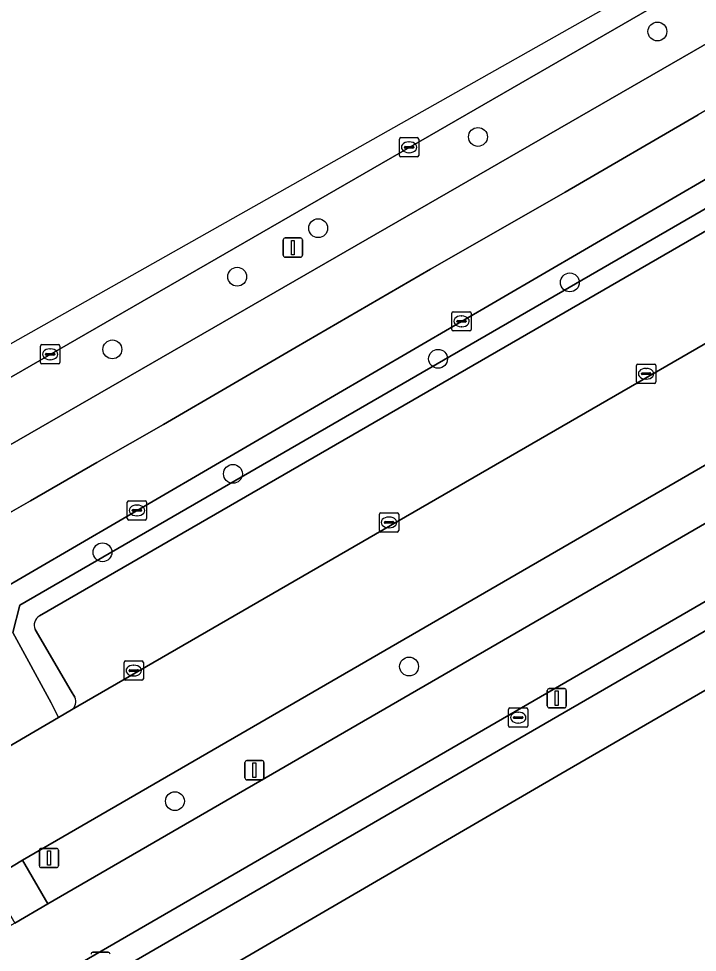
# Model space of a CAD drawing. Extents: x 159039 to 160102, y 381214 to 382524.
# Drawn here: x 159527.39 to 159562.59, y 382382.96 to 382431.4 of the extents above; entities that cross this region are included whole.
import ezdxf

# ---------------------------------------------------------------- set-up
doc = ezdxf.new("R2010")
doc.units = 0
for name, color, linetype in [('IMGEO_Berm_groen', 7, 'Continuous'), ('IMGEO_Boom', 7, 'Continuous'), ('IMGEO_Brandkraan', 7, 'Continuous'), ('IMGEO_Erf', 7, 'Continuous'), ('IMGEO_Fietspad_gesloten', 7, 'Continuous'), ('IMGEO_Groenvoorziening', 7, 'Continuous'), ('IMGEO_Haag', 7, 'Continuous'), ('IMGEO_Kolk', 7, 'Continuous'), ('IMGEO_Lichtmast', 7, 'Continuous'), ('IMGEO_Pand', 7, 'Continuous'), ('IMGEO_Parkeervlak_open', 7, 'Continuous'), ('IMGEO_Rijbaan_lokaal_open', 7, 'Continuous'), ('IMGEO_Rijbaan_regionaal_gesloten', 7, 'Continuous'), ('IMGEO_Verkeersbordpaal', 7, 'Continuous'), ('IMGEO_Voetpad_open', 7, 'Continuous')]:
    doc.layers.add(name, color=color, linetype=linetype)

msp = doc.modelspace()

# ---------------------------------------------------------------- linework, layer by layer
at = {"layer": 'IMGEO_Berm_groen'}
for points in [[(159518.417, 382404.366), (159563.407, 382430.305), (159565.301, 382431.618), (159578.6, 382441.564)], [(159584.047, 382435.076), (159574.305, 382429.649), (159521.588, 382398.925), (159521.22, 382398.711), (159521.924, 382397.5), (159524.565, 382399.047), (159525.753, 382397.059), (159523.067, 382395.529), (159524.807, 382392.423), (159529.465, 382395.139), (159529.08, 382395.892), (159527.096, 382399.554), (159527.455, 382400.976), (159571.074, 382426.205), (159586.915, 382435.406)], [(159562.586, 382433.348), (159516.957, 382407.019)]]:
    msp.add_lwpolyline(points, dxfattribs=at)
msp.add_lwpolyline([(159579.897, 382414.995), (159577.158, 382416.423), (159527.6, 382387.734), (159528.902, 382385.475)], close=True, dxfattribs=at)
at = {"layer": 'IMGEO_Boom'}
for centre in [(159560.517, 382430.73), (159551.212, 382425.261), (159542.927, 382420.525), (159538.727, 382418.008), (159555.976, 382417.713), (159532.251, 382414.238), (159549.142, 382413.749), (159538.505, 382407.778), (159531.74, 382403.71), (159547.639, 382397.783), (159535.496, 382390.799)]:
    msp.add_circle(centre, 0.489, dxfattribs=at)
at = {"layer": 'IMGEO_Brandkraan'}
for p, q in [((159552.797, 382394.707), (159552.797, 382395.559)), ((159552.872, 382395.633), (159553.724, 382395.633)), ((159553.285, 382395.413), (159553.31, 382395.413)), ((159553.798, 382395.559), (159553.798, 382394.707)), ((159553.056, 382395.127), (159553.056, 382395.139)), ((159553.494, 382395.09), (159553.096, 382395.09)), ((159553.099, 382395.176), (159553.497, 382395.176)), ((159553.308, 382394.853), (159553.283, 382394.853)), ((159553.54, 382395.139), (159553.54, 382395.127)), ((159553.724, 382394.633), (159552.872, 382394.633))]:
    msp.add_line(p, q, dxfattribs=at)
for points in [[(159552.797, 382394.707), (159552.797, 382395.559)], [(159552.872, 382395.633), (159553.724, 382395.633)], [(159553.798, 382395.559), (159553.798, 382394.707)], [(159553.724, 382394.633), (159552.872, 382394.633)]]:
    msp.add_lwpolyline(points, dxfattribs=at)
for centre, radius, start, end in [((159552.874, 382395.557), 0.0765, 91.552, 178.448), ((159552.874, 382395.557), 0.0765, 91.552, 178.448), ((159553.722, 382395.557), 0.0765, 1.552, 88.448), ((159553.722, 382395.557), 0.0765, 1.552, 88.448), ((159553.096, 382395.136), 0.0403, 85.8775, 175.7526), ((159553.093, 382395.126), 0.0366, 178.938, 274.7102), ((159553.497, 382395.133), 0.043, 264.8664, 352.4533), ((159553.501, 382395.138), 0.0386, 1.7309, 96.639), ((159552.874, 382394.709), 0.0765, 181.552, 268.448), ((159552.874, 382394.709), 0.0765, 181.552, 268.448), ((159553.722, 382394.709), 0.0765, 271.552, 358.448), ((159553.722, 382394.709), 0.0765, 271.552, 358.448)]:
    msp.add_arc(centre, radius, start, end, dxfattribs=at)
for centre, major_axis, ratio, start_param, end_param in [((159553.284, 382395.133), (-0.387, 0.002), 0.722429, 4.712389, 7.853982), ((159553.309, 382395.133), (-0.39, 0.002), 0.717154, 1.570796, 4.712389)]:
    msp.add_ellipse(centre, major_axis=major_axis, ratio=ratio, start_param=start_param, end_param=end_param, dxfattribs=at)
at = {"layer": 'IMGEO_Erf'}
msp.add_lwpolyline([(159595.74, 382418.603), (159594.314, 382417.777), (159586.24, 382413.098), (159523.136, 382376.573), (159521.077, 382375.381), (159522.395, 382373.075), (159524.468, 382374.274), (159524.564, 382374.329), (159524.622, 382374.229), (159555.508, 382392.218), (159577.792, 382405.123), (159581.146, 382399.483), (159574.523, 382395.639), (159590.73, 382367.681), (159595.263, 382370.083), (159591.094, 382377.319), (159628.814, 382399.258)], dxfattribs=at)
at = {"layer": 'IMGEO_Fietspad_gesloten'}
for points in [[(159618.707, 382439.4), (159610.602, 382433.95), (159595.682, 382424.255), (159594.473, 382423.469), (159592.206, 382422.137), (159590.961, 382421.398), (159579.897, 382414.995), (159528.902, 382385.475), (159527.187, 382384.465), (159525.264, 382383.384)], [(159404.755, 382309.691), (159410.868, 382313.197), (159411.452, 382313.515), (159420.131, 382318.504), (159446.319, 382333.691), (159458.428, 382340.678), (159473.177, 382349.191), (159487.627, 382357.578), (159505.817, 382368.093), (159511.227, 382371.221), (159512.721, 382372.085), (159512.731, 382372.092), (159520.042, 382376.293), (159585.572, 382414.231), (159595.067, 382419.777), (159595.151, 382419.631), (159602.995, 382424.583), (159606.262, 382426.888), (159612.034, 382430.691)]]:
    msp.add_lwpolyline(points, dxfattribs=at)
at = {"layer": 'IMGEO_Groenvoorziening'}
for points in [[(159589.614, 382435.621), (159588.688, 382435.955), (159587.967, 382436.015), (159586.915, 382435.406), (159571.074, 382426.205), (159527.455, 382400.976), (159527.096, 382399.554), (159529.08, 382395.892), (159529.465, 382395.139), (159530.135, 382395.529)], [(159528.469, 382400.417), (159588.106, 382434.894)], [(159530.297, 382396.192), (159530.118, 382396.498), (159528.245, 382399.705)]]:
    msp.add_lwpolyline(points, dxfattribs=at)
for centre, radius, start, end in [((159528.779, 382399.928), 0.579, 122.4066, 202.6655), ((159529.835, 382395.954), 0.52, 305.2377, 27.3006)]:
    msp.add_arc(centre, radius, start, end, dxfattribs=at)
at = {"layer": 'IMGEO_Haag'}
for points in [[(159589.614, 382435.621), (159588.688, 382435.955), (159587.967, 382436.015), (159586.915, 382435.406), (159571.074, 382426.205), (159527.455, 382400.976), (159527.096, 382399.554), (159529.08, 382395.892), (159529.465, 382395.139), (159530.135, 382395.529)], [(159528.469, 382400.417), (159588.106, 382434.894)], [(159530.297, 382396.192), (159530.118, 382396.498), (159528.245, 382399.705)]]:
    msp.add_lwpolyline(points, dxfattribs=at)
for centre, radius, start, end in [((159528.779, 382399.928), 0.579, 122.4066, 202.6655), ((159529.835, 382395.954), 0.52, 305.2377, 27.3006)]:
    msp.add_arc(centre, radius, start, end, dxfattribs=at)
at = {"layer": 'IMGEO_Kolk'}
for p, q in [((159547.138, 382424.297), (159547.138, 382425.149)), ((159547.213, 382425.223), (159548.065, 382425.223)), ((159547.44, 382424.766), (159547.838, 382424.766)), ((159547.626, 382425.003), (159547.651, 382425.003)), ((159548.139, 382425.149), (159548.139, 382424.297)), ((159547.397, 382424.717), (159547.397, 382424.729)), ((159547.835, 382424.68), (159547.437, 382424.68)), ((159547.649, 382424.443), (159547.624, 382424.443)), ((159547.881, 382424.729), (159547.881, 382424.717)), ((159548.065, 382424.223), (159547.213, 382424.223)), ((159549.857, 382415.267), (159549.857, 382416.119)), ((159549.932, 382416.193), (159550.784, 382416.193)), ((159550.858, 382416.119), (159550.858, 382415.267)), ((159550.116, 382415.687), (159550.116, 382415.699)), ((159550.554, 382415.65), (159550.156, 382415.65)), ((159550.159, 382415.736), (159550.557, 382415.736)), ((159550.345, 382415.973), (159550.37, 382415.973)), ((159550.6, 382415.699), (159550.6, 382415.687)), ((159550.784, 382415.193), (159549.932, 382415.193)), ((159550.368, 382415.413), (159550.343, 382415.413)), ((159528.525, 382413.557), (159528.525, 382414.409)), ((159528.6, 382414.483), (159529.452, 382414.483)), ((159529.013, 382414.263), (159529.038, 382414.263)), ((159529.526, 382414.409), (159529.526, 382413.557)), ((159528.784, 382413.977), (159528.784, 382413.989)), ((159529.222, 382413.94), (159528.824, 382413.94)), ((159528.827, 382414.026), (159529.225, 382414.026)), ((159529.036, 382413.703), (159529.011, 382413.703)), ((159529.268, 382413.989), (159529.268, 382413.977)), ((159529.452, 382413.483), (159528.6, 382413.483)), ((159559.43, 382412.548), (159559.43, 382413.4)), ((159559.505, 382413.474), (159560.357, 382413.474)), ((159559.918, 382413.254), (159559.943, 382413.254)), ((159560.431, 382413.4), (159560.431, 382412.548)), ((159559.689, 382412.968), (159559.689, 382412.98)), ((159560.127, 382412.931), (159559.729, 382412.931)), ((159559.732, 382413.017), (159560.13, 382413.017)), ((159559.941, 382412.694), (159559.916, 382412.694)), ((159560.173, 382412.98), (159560.173, 382412.968)), ((159560.357, 382412.474), (159559.505, 382412.474)), ((159533.101, 382406.383), (159533.953, 382406.383)), ((159533.026, 382405.457), (159533.026, 382406.309)), ((159533.285, 382405.877), (159533.285, 382405.889)), ((159533.328, 382405.926), (159533.726, 382405.926)), ((159533.514, 382406.163), (159533.539, 382406.163)), ((159533.769, 382405.889), (159533.769, 382405.877)), ((159534.027, 382406.309), (159534.027, 382405.457)), ((159533.953, 382405.383), (159533.101, 382405.383)), ((159533.723, 382405.84), (159533.325, 382405.84)), ((159533.537, 382405.603), (159533.512, 382405.603)), ((159546.099, 382404.836), (159546.099, 382405.688)), ((159546.174, 382405.762), (159547.026, 382405.762)), ((159546.587, 382405.542), (159546.612, 382405.542)), ((159547.1, 382405.688), (159547.1, 382404.836)), ((159546.358, 382405.256), (159546.358, 382405.268)), ((159546.796, 382405.219), (159546.398, 382405.219)), ((159546.401, 382405.305), (159546.799, 382405.305)), ((159546.61, 382404.982), (159546.585, 382404.982)), ((159546.842, 382405.268), (159546.842, 382405.256)), ((159547.026, 382404.762), (159546.174, 382404.762)), ((159532.86, 382397.149), (159532.86, 382398.001)), ((159532.935, 382398.075), (159533.787, 382398.075)), ((159533.348, 382397.855), (159533.373, 382397.855)), ((159533.861, 382398.001), (159533.861, 382397.149)), ((159533.119, 382397.569), (159533.119, 382397.581)), ((159533.557, 382397.532), (159533.159, 382397.532)), ((159533.162, 382397.618), (159533.56, 382397.618)), ((159533.371, 382397.295), (159533.346, 382397.295)), ((159533.603, 382397.581), (159533.603, 382397.569)), ((159533.787, 382397.075), (159532.935, 382397.075))]:
    msp.add_line(p, q, dxfattribs=at)
for points in [[(159547.138, 382424.297), (159547.138, 382425.149)], [(159547.213, 382425.223), (159548.065, 382425.223)], [(159548.139, 382425.149), (159548.139, 382424.297)], [(159548.065, 382424.223), (159547.213, 382424.223)], [(159549.857, 382415.267), (159549.857, 382416.119)], [(159549.932, 382416.193), (159550.784, 382416.193)], [(159550.858, 382416.119), (159550.858, 382415.267)], [(159550.784, 382415.193), (159549.932, 382415.193)], [(159528.525, 382413.557), (159528.525, 382414.409)], [(159528.6, 382414.483), (159529.452, 382414.483)], [(159529.526, 382414.409), (159529.526, 382413.557)], [(159529.452, 382413.483), (159528.6, 382413.483)], [(159559.43, 382412.548), (159559.43, 382413.4)], [(159559.505, 382413.474), (159560.357, 382413.474)], [(159560.431, 382413.4), (159560.431, 382412.548)], [(159560.357, 382412.474), (159559.505, 382412.474)], [(159533.101, 382406.383), (159533.953, 382406.383)], [(159533.026, 382405.457), (159533.026, 382406.309)], [(159534.027, 382406.309), (159534.027, 382405.457)], [(159533.953, 382405.383), (159533.101, 382405.383)], [(159546.099, 382404.836), (159546.099, 382405.688)], [(159546.174, 382405.762), (159547.026, 382405.762)], [(159547.1, 382405.688), (159547.1, 382404.836)], [(159547.026, 382404.762), (159546.174, 382404.762)], [(159532.86, 382397.149), (159532.86, 382398.001)], [(159532.935, 382398.075), (159533.787, 382398.075)], [(159533.861, 382398.001), (159533.861, 382397.149)], [(159533.787, 382397.075), (159532.935, 382397.075)]]:
    msp.add_lwpolyline(points, dxfattribs=at)
for centre, radius, start, end in [((159547.215, 382425.147), 0.0765, 91.552, 178.448), ((159547.215, 382425.147), 0.0765, 91.552, 178.448), ((159547.437, 382424.726), 0.0403, 85.8775, 175.7526), ((159547.842, 382424.728), 0.0386, 1.7309, 96.639), ((159548.063, 382425.147), 0.0765, 1.552, 88.448), ((159548.063, 382425.147), 0.0765, 1.552, 88.448), ((159547.215, 382424.299), 0.0765, 181.552, 268.448), ((159547.215, 382424.299), 0.0765, 181.552, 268.448), ((159547.434, 382424.716), 0.0366, 178.938, 274.7102), ((159547.838, 382424.723), 0.043, 264.8664, 352.4533), ((159548.063, 382424.299), 0.0765, 271.552, 358.448), ((159548.063, 382424.299), 0.0765, 271.552, 358.448), ((159549.934, 382416.117), 0.0765, 91.552, 178.448), ((159549.934, 382416.117), 0.0765, 91.552, 178.448), ((159550.782, 382416.117), 0.0765, 1.552, 88.448), ((159550.782, 382416.117), 0.0765, 1.552, 88.448), ((159550.156, 382415.696), 0.0403, 85.8775, 175.7526), ((159550.153, 382415.686), 0.0366, 178.938, 274.7102), ((159550.557, 382415.693), 0.043, 264.8664, 352.4533), ((159550.561, 382415.698), 0.0386, 1.7309, 96.639), ((159549.934, 382415.269), 0.0765, 181.552, 268.448), ((159549.934, 382415.269), 0.0765, 181.552, 268.448), ((159550.782, 382415.269), 0.0765, 271.552, 358.448), ((159550.782, 382415.269), 0.0765, 271.552, 358.448), ((159528.602, 382414.407), 0.0765, 91.552, 178.448), ((159528.602, 382414.407), 0.0765, 91.552, 178.448), ((159529.45, 382414.407), 0.0765, 1.552, 88.448), ((159529.45, 382414.407), 0.0765, 1.552, 88.448), ((159528.824, 382413.986), 0.0403, 85.8775, 175.7526), ((159528.821, 382413.976), 0.0366, 178.938, 274.7102), ((159529.225, 382413.983), 0.043, 264.8664, 352.4533), ((159529.229, 382413.988), 0.0386, 1.7309, 96.639), ((159528.602, 382413.559), 0.0765, 181.552, 268.448), ((159528.602, 382413.559), 0.0765, 181.552, 268.448), ((159529.45, 382413.559), 0.0765, 271.552, 358.448), ((159529.45, 382413.559), 0.0765, 271.552, 358.448), ((159559.507, 382413.398), 0.0765, 91.552, 178.448), ((159559.507, 382413.398), 0.0765, 91.552, 178.448), ((159560.355, 382413.398), 0.0765, 1.552, 88.448), ((159560.355, 382413.398), 0.0765, 1.552, 88.448), ((159559.729, 382412.977), 0.0403, 85.8775, 175.7526), ((159559.726, 382412.967), 0.0366, 178.938, 274.7102), ((159560.13, 382412.974), 0.043, 264.8664, 352.4533), ((159560.134, 382412.979), 0.0386, 1.7309, 96.639), ((159559.507, 382412.55), 0.0765, 181.552, 268.448), ((159559.507, 382412.55), 0.0765, 181.552, 268.448), ((159560.355, 382412.55), 0.0765, 271.552, 358.448), ((159560.355, 382412.55), 0.0765, 271.552, 358.448), ((159533.103, 382406.307), 0.0765, 91.552, 178.448), ((159533.103, 382406.307), 0.0765, 91.552, 178.448), ((159533.951, 382406.307), 0.0765, 1.552, 88.448), ((159533.951, 382406.307), 0.0765, 1.552, 88.448), ((159533.325, 382405.886), 0.0403, 85.8775, 175.7526), ((159533.322, 382405.876), 0.0366, 178.938, 274.7102), ((159533.726, 382405.883), 0.043, 264.8664, 352.4533), ((159533.73, 382405.888), 0.0386, 1.7309, 96.639), ((159533.103, 382405.459), 0.0765, 181.552, 268.448), ((159533.103, 382405.459), 0.0765, 181.552, 268.448), ((159533.951, 382405.459), 0.0765, 271.552, 358.448), ((159533.951, 382405.459), 0.0765, 271.552, 358.448), ((159546.176, 382405.686), 0.0765, 91.552, 178.448), ((159546.176, 382405.686), 0.0765, 91.552, 178.448), ((159547.024, 382405.686), 0.0765, 1.552, 88.448), ((159547.024, 382405.686), 0.0765, 1.552, 88.448), ((159546.398, 382405.265), 0.0403, 85.8775, 175.7526), ((159546.395, 382405.255), 0.0366, 178.938, 274.7102), ((159546.799, 382405.262), 0.043, 264.8664, 352.4533), ((159546.803, 382405.267), 0.0386, 1.7309, 96.639), ((159546.176, 382404.838), 0.0765, 181.552, 268.448), ((159546.176, 382404.838), 0.0765, 181.552, 268.448), ((159547.024, 382404.838), 0.0765, 271.552, 358.448), ((159547.024, 382404.838), 0.0765, 271.552, 358.448), ((159532.937, 382397.999), 0.0765, 91.552, 178.448), ((159532.937, 382397.999), 0.0765, 91.552, 178.448), ((159533.785, 382397.999), 0.0765, 1.552, 88.448), ((159533.785, 382397.999), 0.0765, 1.552, 88.448), ((159532.937, 382397.151), 0.0765, 181.552, 268.448), ((159532.937, 382397.151), 0.0765, 181.552, 268.448), ((159533.159, 382397.578), 0.0403, 85.8775, 175.7526), ((159533.156, 382397.568), 0.0366, 178.938, 274.7102), ((159533.56, 382397.575), 0.043, 264.8664, 352.4533), ((159533.564, 382397.58), 0.0386, 1.7309, 96.639), ((159533.785, 382397.151), 0.0765, 271.552, 358.448), ((159533.785, 382397.151), 0.0765, 271.552, 358.448)]:
    msp.add_arc(centre, radius, start, end, dxfattribs=at)
for centre, major_axis, ratio, start_param, end_param in [((159547.625, 382424.723), (-0.387, 0.002), 0.722429, 4.712389, 7.853982), ((159547.65, 382424.723), (-0.39, 0.002), 0.717154, 1.570796, 4.712389), ((159550.344, 382415.693), (-0.387, 0.002), 0.722429, 4.712389, 7.853982), ((159550.369, 382415.693), (-0.39, 0.002), 0.717154, 1.570796, 4.712389), ((159529.012, 382413.983), (-0.387, 0.002), 0.722429, 4.712389, 7.853982), ((159529.037, 382413.983), (-0.39, 0.002), 0.717154, 1.570796, 4.712389), ((159559.917, 382412.974), (-0.387, 0.002), 0.722429, 4.712389, 7.853982), ((159559.942, 382412.974), (-0.39, 0.002), 0.717154, 1.570796, 4.712389), ((159533.513, 382405.883), (-0.387, 0.002), 0.722429, 4.712389, 7.853982), ((159533.538, 382405.883), (-0.39, 0.002), 0.717154, 1.570796, 4.712389), ((159546.586, 382405.262), (-0.387, 0.002), 0.722429, 4.712389, 7.853982), ((159546.611, 382405.262), (-0.39, 0.002), 0.717154, 1.570796, 4.712389), ((159533.347, 382397.575), (-0.387, 0.002), 0.722429, 4.712389, 7.853982), ((159533.372, 382397.575), (-0.39, 0.002), 0.717154, 1.570796, 4.712389)]:
    msp.add_ellipse(centre, major_axis=major_axis, ratio=ratio, start_param=start_param, end_param=end_param, dxfattribs=at)
at = {"layer": 'IMGEO_Lichtmast'}
for p, q in [((159541.114, 382419.12), (159541.114, 382419.92)), ((159541.114, 382419.92), (159541.114, 382419.12)), ((159541.214, 382420.02), (159542.004, 382420.02)), ((159542.004, 382420.02), (159541.214, 382420.02)), ((159542.104, 382419.92), (159542.104, 382419.12)), ((159542.104, 382419.12), (159542.104, 382419.92)), ((159542.004, 382419.02), (159541.214, 382419.02)), ((159541.214, 382419.02), (159542.004, 382419.02)), ((159554.801, 382395.741), (159554.801, 382396.541)), ((159554.801, 382396.541), (159554.801, 382395.741)), ((159554.901, 382396.641), (159555.691, 382396.641)), ((159555.691, 382396.641), (159554.901, 382396.641)), ((159555.791, 382396.541), (159555.791, 382395.741)), ((159555.791, 382395.741), (159555.791, 382396.541)), ((159555.691, 382395.641), (159554.901, 382395.641)), ((159554.901, 382395.641), (159555.691, 382395.641)), ((159539.123, 382392.006), (159539.123, 382392.806)), ((159539.123, 382392.806), (159539.123, 382392.006)), ((159539.223, 382392.906), (159540.013, 382392.906)), ((159540.013, 382392.906), (159539.223, 382392.906)), ((159540.113, 382392.806), (159540.113, 382392.006)), ((159540.113, 382392.006), (159540.113, 382392.806)), ((159540.013, 382391.906), (159539.223, 382391.906)), ((159539.223, 382391.906), (159540.013, 382391.906)), ((159531.246, 382382.957), (159532.036, 382382.957)), ((159532.036, 382382.957), (159531.246, 382382.957))]:
    msp.add_line(p, q, dxfattribs=at)
for points in [[(159541.534, 382419.895), (159541.684, 382419.895), (159541.684, 382419.145), (159541.534, 382419.145), (159541.534, 382419.895)], [(159555.221, 382396.516), (159555.371, 382396.516), (159555.371, 382395.766), (159555.221, 382395.766), (159555.221, 382396.516)], [(159539.543, 382392.781), (159539.693, 382392.781), (159539.693, 382392.031), (159539.543, 382392.031), (159539.543, 382392.781)]]:
    msp.add_lwpolyline(points, dxfattribs=at)
for centre, start, end in [((159541.214, 382419.92), 90, 180), ((159541.214, 382419.92), 90, 180), ((159542.004, 382419.92), 0, 90), ((159542.004, 382419.92), 360, 90), ((159541.214, 382419.12), 180, 270), ((159541.214, 382419.12), 180, 270), ((159542.004, 382419.12), 270, 0), ((159542.004, 382419.12), 270, 0), ((159554.901, 382396.541), 90, 180), ((159554.901, 382396.541), 90, 180), ((159555.691, 382396.541), 0, 90), ((159555.691, 382396.541), 360, 90), ((159554.901, 382395.741), 180, 270), ((159554.901, 382395.741), 180, 270), ((159555.691, 382395.741), 270, 0), ((159555.691, 382395.741), 270, 0), ((159539.223, 382392.806), 90, 180), ((159539.223, 382392.806), 90, 180), ((159540.013, 382392.806), 0, 90), ((159540.013, 382392.806), 360, 90), ((159539.223, 382392.006), 180, 270), ((159539.223, 382392.006), 180, 270), ((159540.013, 382392.006), 270, 0), ((159540.013, 382392.006), 270, 0), ((159531.246, 382382.857), 90, 180), ((159531.246, 382382.857), 90, 180), ((159532.036, 382382.857), 0, 90), ((159532.036, 382382.857), 360, 90)]:
    msp.add_arc(centre, 0.1, start, end, dxfattribs=at)
at = {"layer": 'IMGEO_Pand'}
msp.add_lwpolyline([(159545.645, 382341.611), (159558.068, 382348.805), (159566.814, 382353.869), (159584.024, 382363.808), (159590.73, 382367.681), (159574.523, 382395.639), (159581.146, 382399.483), (159577.792, 382405.123), (159555.508, 382392.218), (159524.622, 382374.229), (159524.564, 382374.329), (159524.468, 382374.274), (159522.395, 382373.075), (159522.526, 382372.849), (159524.695, 382374.103), (159543.96, 382340.791), (159541.829, 382339.559), (159541.964, 382339.341), (159543.907, 382340.464), (159544.088, 382340.569), (159544.027, 382340.674)], close=True, dxfattribs=at)
at = {"layer": 'IMGEO_Parkeervlak_open'}
for points in [[(159588.106, 382434.894), (159528.469, 382400.417)], [(159530.135, 382395.529), (159591.096, 382430.79)], [(159528.245, 382399.705), (159530.118, 382396.498), (159530.297, 382396.192)]]:
    msp.add_lwpolyline(points, dxfattribs=at)
for centre, radius, start, end in [((159528.779, 382399.928), 0.579, 122.4066, 202.6655), ((159529.835, 382395.954), 0.52, 305.2377, 27.3006)]:
    msp.add_arc(centre, radius, start, end, dxfattribs=at)
at = {"layer": 'IMGEO_Rijbaan_lokaal_open'}
for points in [[(159593.613, 382426.477), (159591.096, 382430.79), (159530.135, 382395.529), (159529.465, 382395.139), (159524.807, 382392.423), (159522.271, 382390.981), (159519.403, 382389.312), (159516.938, 382387.866), (159516.704, 382387.729)], [(159503.559, 382373.803), (159508.739, 382376.796), (159510.463, 382377.798), (159519.993, 382383.3), (159521.754, 382384.339), (159525.895, 382386.722), (159527.6, 382387.734), (159577.158, 382416.423), (159579.897, 382414.995), (159590.961, 382421.398), (159589.64, 382423.649), (159593.387, 382425.784)]]:
    msp.add_lwpolyline(points, dxfattribs=at)
at = {"layer": 'IMGEO_Rijbaan_regionaal_gesloten'}
for points in [[(159615.316, 382455.88), (159611.664, 382453.874), (159604.56, 382450.01), (159597.519, 382446.121), (159590.539, 382442.264), (159583.538, 382438.342), (159576.553, 382434.389), (159569.569, 382430.437), (159562.633, 382426.402), (159555.741, 382422.392), (159548.745, 382418.401), (159541.784, 382414.35), (159534.906, 382410.346), (159531.452, 382408.366), (159527.998, 382406.386), (159524.482, 382404.37), (159519.971, 382401.699), (159521.588, 382398.925), (159574.305, 382429.649), (159584.047, 382435.076)], [(159566.103, 382435.688), (159569.892, 382438.512), (159568.459, 382437.964), (159516.177, 382408.432)], [(159516.177, 382408.432), (159516.957, 382407.019), (159562.586, 382433.348)], [(159563.407, 382430.305), (159518.417, 382404.366), (159519.971, 382401.699), (159524.482, 382404.37), (159527.998, 382406.386), (159531.452, 382408.366), (159534.906, 382410.346), (159541.784, 382414.35), (159548.745, 382418.401), (159555.741, 382422.392), (159562.633, 382426.402)]]:
    msp.add_lwpolyline(points, dxfattribs=at)
at = {"layer": 'IMGEO_Verkeersbordpaal'}
for p, q in [((159528.466, 382387.449), (159528.466, 382388.249)), ((159528.466, 382388.249), (159528.466, 382387.449)), ((159528.566, 382388.349), (159529.356, 382388.349)), ((159529.356, 382388.349), (159528.566, 382388.349)), ((159529.456, 382388.249), (159529.456, 382387.449)), ((159529.456, 382387.449), (159529.456, 382388.249)), ((159529.356, 382387.349), (159528.566, 382387.349)), ((159528.566, 382387.349), (159529.356, 382387.349))]:
    msp.add_line(p, q, dxfattribs=at)
msp.add_lwpolyline([(159528.886, 382388.224), (159529.036, 382388.224), (159529.036, 382387.474), (159528.886, 382387.474), (159528.886, 382388.224)], dxfattribs=at)
for centre, start, end in [((159528.566, 382388.249), 90, 180), ((159528.566, 382388.249), 90, 180), ((159529.356, 382388.249), 0, 90), ((159529.356, 382388.249), 360, 90), ((159528.566, 382387.449), 180, 270), ((159528.566, 382387.449), 180, 270), ((159529.356, 382387.449), 270, 0), ((159529.356, 382387.449), 270, 0)]:
    msp.add_arc(centre, 0.1, start, end, dxfattribs=at)
at = {"layer": 'IMGEO_Voetpad_open'}
for points in [[(159612.034, 382430.691), (159606.262, 382426.888), (159602.995, 382424.583), (159595.151, 382419.631), (159595.067, 382419.777), (159585.572, 382414.231), (159520.042, 382376.293)], [(159518.907, 382374.125), (159521.077, 382375.381), (159523.136, 382376.573), (159586.24, 382413.098), (159594.314, 382417.777), (159595.74, 382418.603)]]:
    msp.add_lwpolyline(points, dxfattribs=at)
msp.add_lwpolyline([(159525.895, 382386.722), (159527.187, 382384.465), (159528.902, 382385.475), (159527.6, 382387.734)], close=True, dxfattribs=at)

doc.saveas('drawing.dxf')
